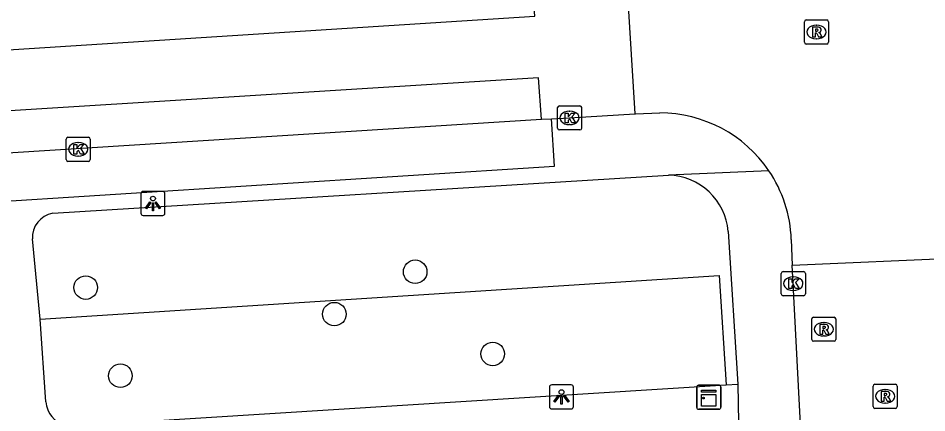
# Model space of a CAD drawing. Extents: x 159689 to 160786, y 387323 to 388339.
# Drawn here: x 160316.87 to 160354.58, y 388015.99 to 388032.38 of the extents above; entities that cross this region are included whole.
import ezdxf

# ---------------------------------------------------------------- set-up
doc = ezdxf.new("R2010")
doc.units = 0
for name, color, linetype in [('IMGEO_Boom', 7, 'Continuous'), ('IMGEO_Groenvoorziening', 7, 'Continuous'), ('IMGEO_Kast', 7, 'Continuous'), ('IMGEO_Kolk', 7, 'Continuous'), ('IMGEO_Lichtpunt', 7, 'Continuous'), ('IMGEO_Rijbaan_lokaal_gesloten', 7, 'Continuous'), ('IMGEO_Rijbaan_lokaal_open', 7, 'Continuous'), ('IMGEO_Rioolput', 7, 'Continuous'), ('IMGEO_Voetpad_open', 7, 'Continuous')]:
    doc.layers.add(name, color=color, linetype=linetype)

msp = doc.modelspace()

# ---------------------------------------------------------------- linework, layer by layer
at = {"layer": 'IMGEO_Boom'}
for centre in [(160333.347, 388021.85), (160319.671, 388021.194), (160329.991, 388020.091), (160336.565, 388018.438), (160321.111, 388017.532)]:
    msp.add_circle(centre, 0.489, dxfattribs=at)
at = {"layer": 'IMGEO_Groenvoorziening'}
msp.add_lwpolyline([(160317.78, 388019.875), (160345.965, 388021.69), (160346.252, 388017.152)], dxfattribs=at)
at = {"layer": 'IMGEO_Kast'}
for p, q in [((160345.032, 388016.216), (160345.032, 388017.057)), ((160345.032, 388017.057), (160345.032, 388016.216)), ((160345.107, 388017.141), (160345.948, 388017.141)), ((160345.948, 388017.141), (160345.107, 388017.141)), ((160346.032, 388017.066), (160346.032, 388016.225)), ((160346.032, 388016.225), (160346.032, 388017.066)), ((160345.957, 388016.141), (160345.116, 388016.141)), ((160345.116, 388016.141), (160345.957, 388016.141))]:
    msp.add_line(p, q, dxfattribs=at)
for points in [[(160345.227, 388016.931), (160345.827, 388016.931), (160345.827, 388016.846), (160345.227, 388016.846), (160345.227, 388016.931)], [(160345.227, 388016.756), (160345.827, 388016.756), (160345.827, 388016.267), (160345.227, 388016.267), (160345.227, 388016.756)]]:
    msp.add_lwpolyline(points, dxfattribs=at)
msp.add_circle((160345.311, 388016.605), 0.0377, dxfattribs=at)
for centre, start, end in [((160345.11, 388017.063), 92.4484, 184.2845), ((160345.11, 388017.063), 92.4484, 184.2845), ((160345.954, 388017.063), 2.4484, 94.2845), ((160345.954, 388017.063), 2.4484, 94.2845), ((160345.11, 388016.219), 182.4484, 274.2845), ((160345.11, 388016.219), 182.4484, 274.2845), ((160345.954, 388016.219), 272.4484, 4.2845), ((160345.954, 388016.219), 272.4484, 4.2845)]:
    msp.add_arc(centre, 0.0779, start, end, dxfattribs=at)
at = {"layer": 'IMGEO_Kolk'}
for p, q in [((160339.256, 388027.815), (160339.256, 388028.667)), ((160339.331, 388028.741), (160340.183, 388028.741)), ((160340.257, 388028.667), (160340.257, 388027.815)), ((160339.744, 388028.521), (160339.769, 388028.521)), ((160339.767, 388027.961), (160339.742, 388027.961)), ((160340.183, 388027.741), (160339.331, 388027.741)), ((160318.86, 388026.509), (160318.86, 388027.361)), ((160318.935, 388027.435), (160319.787, 388027.435)), ((160319.348, 388027.215), (160319.373, 388027.215)), ((160319.861, 388027.361), (160319.861, 388026.509)), ((160319.787, 388026.435), (160318.935, 388026.435)), ((160319.371, 388026.655), (160319.346, 388026.655)), ((160348.617, 388021.857), (160349.469, 388021.857)), ((160348.542, 388020.931), (160348.542, 388021.783)), ((160349.03, 388021.637), (160349.055, 388021.637)), ((160349.543, 388021.783), (160349.543, 388020.931)), ((160349.053, 388021.077), (160349.028, 388021.077)), ((160349.469, 388020.857), (160348.617, 388020.857))]:
    msp.add_line(p, q, dxfattribs=at)
for points in [[(160339.256, 388027.815), (160339.256, 388028.667)], [(160339.331, 388028.741), (160340.183, 388028.741)], [(160340.257, 388028.667), (160340.257, 388027.815)], [(160339.577, 388028.441), (160339.7, 388028.441), (160339.7, 388028.29), (160339.83, 388028.441), (160339.994, 388028.441), (160339.848, 388028.29), (160340.001, 388028.041), (160339.849, 388028.041), (160339.764, 388028.205), (160339.7, 388028.138), (160339.7, 388028.041), (160339.577, 388028.041), (160339.577, 388028.441)], [(160340.183, 388027.741), (160339.331, 388027.741)], [(160318.86, 388026.509), (160318.86, 388027.361)], [(160318.935, 388027.435), (160319.787, 388027.435)], [(160319.181, 388027.135), (160319.304, 388027.135), (160319.304, 388026.984), (160319.434, 388027.135), (160319.598, 388027.135), (160319.452, 388026.984), (160319.605, 388026.735), (160319.453, 388026.735), (160319.368, 388026.899), (160319.304, 388026.832), (160319.304, 388026.735), (160319.181, 388026.735), (160319.181, 388027.135)], [(160319.861, 388027.361), (160319.861, 388026.509)], [(160319.787, 388026.435), (160318.935, 388026.435)], [(160348.617, 388021.857), (160349.469, 388021.857)], [(160348.542, 388020.931), (160348.542, 388021.783)], [(160348.863, 388021.557), (160348.986, 388021.557), (160348.986, 388021.406), (160349.116, 388021.557), (160349.28, 388021.557), (160349.134, 388021.406), (160349.287, 388021.157), (160349.135, 388021.157), (160349.05, 388021.321), (160348.986, 388021.254), (160348.986, 388021.157), (160348.863, 388021.157), (160348.863, 388021.557)], [(160349.543, 388021.783), (160349.543, 388020.931)], [(160349.469, 388020.857), (160348.617, 388020.857)]]:
    msp.add_lwpolyline(points, dxfattribs=at)
for centre, start, end in [((160339.333, 388028.665), 91.552, 178.448), ((160339.333, 388028.665), 91.552, 178.448), ((160340.181, 388028.665), 1.552, 88.448), ((160340.181, 388028.665), 1.552, 88.448), ((160339.333, 388027.817), 181.552, 268.448), ((160339.333, 388027.817), 181.552, 268.448), ((160340.181, 388027.817), 271.552, 358.448), ((160340.181, 388027.817), 271.552, 358.448), ((160318.937, 388027.359), 91.552, 178.448), ((160318.937, 388027.359), 91.552, 178.448), ((160319.785, 388027.359), 1.552, 88.448), ((160319.785, 388027.359), 1.552, 88.448), ((160318.937, 388026.511), 181.552, 268.448), ((160318.937, 388026.511), 181.552, 268.448), ((160319.785, 388026.511), 271.552, 358.448), ((160319.785, 388026.511), 271.552, 358.448), ((160348.619, 388021.781), 91.552, 178.448), ((160348.619, 388021.781), 91.552, 178.448), ((160349.467, 388021.781), 1.552, 88.448), ((160349.467, 388021.781), 1.552, 88.448), ((160348.619, 388020.933), 181.552, 268.448), ((160348.619, 388020.933), 181.552, 268.448), ((160349.467, 388020.933), 271.552, 358.448), ((160349.467, 388020.933), 271.552, 358.448)]:
    msp.add_arc(centre, 0.0765, start, end, dxfattribs=at)
for centre, major_axis, ratio, start_param, end_param in [((160339.743, 388028.241), (-0.387, 0.002), 0.722429, 4.712389, 7.853982), ((160339.768, 388028.241), (-0.39, 0.002), 0.717154, 1.570796, 4.712389), ((160319.347, 388026.935), (-0.387, 0.002), 0.722429, 4.712389, 7.853982), ((160319.372, 388026.935), (-0.39, 0.002), 0.717154, 1.570796, 4.712389), ((160349.029, 388021.357), (-0.387, 0.002), 0.722429, 4.712389, 7.853982), ((160349.054, 388021.357), (-0.39, 0.002), 0.717154, 1.570796, 4.712389)]:
    msp.add_ellipse(centre, major_axis=major_axis, ratio=ratio, start_param=start_param, end_param=end_param, dxfattribs=at)
at = {"layer": 'IMGEO_Lichtpunt'}
for p, q in [((160321.963, 388025.092), (160321.963, 388024.285)), ((160321.963, 388025.092), (160321.963, 388024.285)), ((160322.865, 388025.187), (160322.057, 388025.187)), ((160322.865, 388025.187), (160322.057, 388025.187)), ((160322.959, 388024.285), (160322.959, 388025.092)), ((160322.959, 388024.285), (160322.959, 388025.092)), ((160322.057, 388024.191), (160322.865, 388024.191)), ((160322.057, 388024.191), (160322.865, 388024.191)), ((160338.921, 388017.056), (160338.921, 388016.249)), ((160338.921, 388017.056), (160338.921, 388016.249)), ((160339.823, 388017.151), (160339.015, 388017.151)), ((160339.823, 388017.151), (160339.015, 388017.151)), ((160339.917, 388016.249), (160339.917, 388017.056)), ((160339.917, 388016.249), (160339.917, 388017.056)), ((160339.015, 388016.155), (160339.823, 388016.155)), ((160339.015, 388016.155), (160339.823, 388016.155))]:
    msp.add_line(p, q, dxfattribs=at)
for points in [[(160322.337, 388024.756), (160322.376, 388024.728), (160322.188, 388024.466), (160322.15, 388024.493), (160322.337, 388024.756)], [(160322.439, 388024.708), (160322.486, 388024.708), (160322.486, 388024.386), (160322.439, 388024.386), (160322.439, 388024.708)], [(160322.549, 388024.728), (160322.587, 388024.755), (160322.774, 388024.493), (160322.735, 388024.465), (160322.549, 388024.728)], [(160339.295, 388016.72), (160339.334, 388016.692), (160339.146, 388016.43), (160339.108, 388016.457), (160339.295, 388016.72)], [(160339.397, 388016.672), (160339.444, 388016.672), (160339.444, 388016.35), (160339.397, 388016.35), (160339.397, 388016.672)], [(160339.507, 388016.692), (160339.545, 388016.719), (160339.732, 388016.457), (160339.693, 388016.429), (160339.507, 388016.692)]]:
    msp.add_lwpolyline(points, dxfattribs=at)
for centre in [(160322.462, 388024.89), (160339.42, 388016.854)]:
    msp.add_circle(centre, 0.0994, dxfattribs=at)
for centre, start, end in [((160322.057, 388025.092), 90, 180), ((160322.057, 388025.092), 90, 180), ((160322.865, 388025.092), 0, 90), ((160322.865, 388025.092), 0, 90), ((160322.057, 388024.285), 180, 270), ((160322.057, 388024.285), 180, 270), ((160322.865, 388024.285), 270, 0), ((160322.865, 388024.285), 270, 360), ((160339.015, 388017.056), 90, 180), ((160339.015, 388017.056), 90, 180), ((160339.823, 388017.056), 0, 90), ((160339.823, 388017.056), 0, 90), ((160339.015, 388016.249), 180, 270), ((160339.015, 388016.249), 180, 270), ((160339.823, 388016.249), 270, 0), ((160339.823, 388016.249), 270, 360)]:
    msp.add_arc(centre, 0.0946, start, end, dxfattribs=at)
at = {"layer": 'IMGEO_Rijbaan_lokaal_gesloten'}
for points in [[(160245.491, 388026.537), (160290.916, 388029.427), (160338.317, 388032.462), (160338.195, 388034.165)], [(160338.592, 388028.187), (160338.462, 388029.906), (160303.208, 388027.708), (160245.653, 388024.011)], [(160255.446, 388022.909), (160259.103, 388023.167), (160280.045, 388024.494), (160297.975, 388025.628), (160338.592, 388028.187)]]:
    msp.add_lwpolyline(points, dxfattribs=at)
at = {"layer": 'IMGEO_Rijbaan_lokaal_open'}
for points in [[(160342.087, 388034.465), (160342.466, 388028.402)], [(160339.005, 388028.206), (160339.757, 388028.241), (160342.466, 388028.402)], [(160342.466, 388028.402), (160342.495, 388028.403), (160343.496, 388028.444)], [(160338.592, 388028.187), (160339.005, 388028.206)], [(160348.96, 388023.193), (160348.99, 388022.129)], [(160348.99, 388022.129), (160355.954, 388022.426)], [(160352.606, 387967.09), (160351.172, 387985.211), (160349.685, 388008.865), (160349.043, 388021.357), (160348.99, 388022.129)]]:
    msp.add_lwpolyline(points, dxfattribs=at)
for centre, radius, start, end in [((160343.504, 388022.982), 5.462, 34.0867, 90.085), ((160343.491, 388022.982), 5.473, 2.2107, 34.0067)]:
    msp.add_arc(centre, radius, start, end, dxfattribs=at)
at = {"layer": 'IMGEO_Rioolput'}
for p, q in [((160349.501, 388031.382), (160349.501, 388032.234)), ((160349.576, 388032.308), (160350.428, 388032.308)), ((160349.989, 388032.088), (160350.014, 388032.088)), ((160350.502, 388032.234), (160350.502, 388031.382)), ((160350.428, 388031.308), (160349.576, 388031.308)), ((160350.012, 388031.528), (160349.987, 388031.528)), ((160349.883, 388019.963), (160350.735, 388019.963)), ((160349.808, 388019.037), (160349.808, 388019.889)), ((160350.296, 388019.743), (160350.321, 388019.743)), ((160350.809, 388019.889), (160350.809, 388019.037)), ((160350.319, 388019.183), (160350.294, 388019.183)), ((160350.735, 388018.963), (160349.883, 388018.963)), ((160352.354, 388016.253), (160352.354, 388017.105)), ((160352.429, 388017.179), (160353.281, 388017.179)), ((160352.842, 388016.959), (160352.867, 388016.959)), ((160353.355, 388017.105), (160353.355, 388016.253)), ((160353.281, 388016.179), (160352.429, 388016.179)), ((160352.865, 388016.399), (160352.84, 388016.399))]:
    msp.add_line(p, q, dxfattribs=at)
for points in [[(160349.501, 388031.382), (160349.501, 388032.234)], [(160349.576, 388032.308), (160350.428, 388032.308)], [(160350.09, 388032.006), (160349.838, 388032.008), (160349.838, 388031.608)], [(160350.502, 388032.234), (160350.502, 388031.382)], [(160349.838, 388031.608), (160349.962, 388031.608), (160349.962, 388031.77), (160349.973, 388031.77)], [(160350.016, 388031.927), (160349.962, 388031.927), (160349.962, 388031.846)], [(160349.962, 388031.846), (160350.014, 388031.846)], [(160350.02, 388031.741), (160350.091, 388031.608), (160350.231, 388031.608), (160350.166, 388031.734)], [(160350.428, 388031.308), (160349.576, 388031.308)], [(160349.883, 388019.963), (160350.735, 388019.963)], [(160349.808, 388019.037), (160349.808, 388019.889)], [(160350.397, 388019.661), (160350.145, 388019.663), (160350.145, 388019.263)], [(160350.323, 388019.582), (160350.269, 388019.582), (160350.269, 388019.501)], [(160350.809, 388019.889), (160350.809, 388019.037)], [(160350.145, 388019.263), (160350.269, 388019.263), (160350.269, 388019.425), (160350.28, 388019.425)], [(160350.269, 388019.501), (160350.321, 388019.501)], [(160350.327, 388019.396), (160350.398, 388019.263), (160350.538, 388019.263), (160350.473, 388019.389)], [(160350.735, 388018.963), (160349.883, 388018.963)], [(160352.354, 388016.253), (160352.354, 388017.105)], [(160352.429, 388017.179), (160353.281, 388017.179)], [(160353.355, 388017.105), (160353.355, 388016.253)], [(160352.943, 388016.877), (160352.691, 388016.879), (160352.691, 388016.479)], [(160352.691, 388016.479), (160352.815, 388016.479), (160352.815, 388016.641), (160352.826, 388016.641)], [(160352.869, 388016.798), (160352.815, 388016.798), (160352.815, 388016.717)], [(160352.815, 388016.717), (160352.867, 388016.717)], [(160352.873, 388016.612), (160352.944, 388016.479), (160353.084, 388016.479), (160353.019, 388016.605)], [(160353.281, 388016.179), (160352.429, 388016.179)]]:
    msp.add_lwpolyline(points, dxfattribs=at)
for centre, radius, start, end in [((160349.578, 388032.232), 0.0765, 91.552, 178.448), ((160349.578, 388032.232), 0.0765, 91.552, 178.448), ((160350.089, 388031.896), 0.109, 350.3612, 89.416), ((160350.426, 388032.232), 0.0765, 1.552, 88.448), ((160350.426, 388032.232), 0.0765, 1.552, 88.448), ((160349.972, 388031.717), 0.0533, 26.0293, 88.6989), ((160349.998, 388032.035), 0.19, 274.7715, 282.9687), ((160350.022, 388031.831), 0.0964, 77.0061, 93.1865), ((160350.036, 388031.888), 0.0378, 276.6634, 79.6772), ((160350.087, 388031.896), 0.112, 277.5842, 350.9817), ((160350.071, 388031.681), 0.108, 29.5134, 73.7905), ((160349.578, 388031.384), 0.0765, 181.552, 268.448), ((160349.578, 388031.384), 0.0765, 181.552, 268.448), ((160350.426, 388031.384), 0.0765, 271.552, 358.448), ((160350.426, 388031.384), 0.0765, 271.552, 358.448), ((160349.885, 388019.887), 0.0765, 91.552, 178.448), ((160349.885, 388019.887), 0.0765, 91.552, 178.448), ((160350.733, 388019.887), 0.0765, 1.552, 88.448), ((160350.733, 388019.887), 0.0765, 1.552, 88.448), ((160350.329, 388019.486), 0.0964, 77.0061, 93.1865), ((160350.343, 388019.543), 0.0378, 276.6634, 79.6772), ((160350.396, 388019.551), 0.109, 350.3612, 89.416), ((160350.279, 388019.372), 0.0533, 26.0293, 88.6989), ((160350.305, 388019.69), 0.19, 274.7715, 282.9687), ((160350.394, 388019.551), 0.112, 277.5842, 350.9817), ((160350.378, 388019.336), 0.108, 29.5134, 73.7905), ((160349.885, 388019.039), 0.0765, 181.552, 268.448), ((160349.885, 388019.039), 0.0765, 181.552, 268.448), ((160350.733, 388019.039), 0.0765, 271.552, 358.448), ((160350.733, 388019.039), 0.0765, 271.552, 358.448), ((160352.431, 388017.103), 0.0765, 91.552, 178.448), ((160352.431, 388017.103), 0.0765, 91.552, 178.448), ((160353.279, 388017.103), 0.0765, 1.552, 88.448), ((160353.279, 388017.103), 0.0765, 1.552, 88.448), ((160352.825, 388016.588), 0.0533, 26.0293, 88.6989), ((160352.851, 388016.906), 0.19, 274.7715, 282.9687), ((160352.875, 388016.702), 0.0964, 77.0061, 93.1865), ((160352.889, 388016.759), 0.0378, 276.6634, 79.6772), ((160352.942, 388016.767), 0.109, 350.3612, 89.416), ((160352.94, 388016.767), 0.112, 277.5842, 350.9817), ((160352.924, 388016.552), 0.108, 29.5134, 73.7905), ((160352.431, 388016.255), 0.0765, 181.552, 268.448), ((160352.431, 388016.255), 0.0765, 181.552, 268.448), ((160353.279, 388016.255), 0.0765, 271.552, 358.448), ((160353.279, 388016.255), 0.0765, 271.552, 358.448)]:
    msp.add_arc(centre, radius, start, end, dxfattribs=at)
for centre, major_axis, ratio, start_param, end_param in [((160349.988, 388031.808), (-0.387, 0.002), 0.722429, 4.712389, 7.853982), ((160350.013, 388031.808), (-0.39, 0.002), 0.717154, 1.570796, 4.712389), ((160350.295, 388019.463), (-0.387, 0.002), 0.722429, 4.712389, 7.853982), ((160350.32, 388019.463), (-0.39, 0.002), 0.717154, 1.570796, 4.712389), ((160352.841, 388016.679), (-0.387, 0.002), 0.722429, 4.712389, 7.853982), ((160352.866, 388016.679), (-0.39, 0.002), 0.717154, 1.570796, 4.712389)]:
    msp.add_ellipse(centre, major_axis=major_axis, ratio=ratio, start_param=start_param, end_param=end_param, dxfattribs=at)
at = {"layer": 'IMGEO_Voetpad_open'}
for points in [[(160255.446, 388022.909), (160255.596, 388020.929), (160308.738, 388024.292), (160339.136, 388026.242), (160339.005, 388028.206)], [(160348.028, 388026.043), (160343.856, 388025.866)], [(160318.3, 388024.278), (160343.856, 388025.866)], [(160346.342, 388023.527), (160346.738, 388017.182)], [(160317.78, 388019.875), (160317.457, 388023.213)], [(160318.017, 388016.449), (160317.78, 388019.875)], [(160319.163, 388015.454), (160346.252, 388017.152)], [(160346.252, 388017.152), (160346.738, 388017.182)], [(160346.738, 388017.182), (160346.91, 388007.636)]]:
    msp.add_lwpolyline(points, dxfattribs=at)
for centre, radius, start, end in [((160343.781, 388023.295), 2.572, 5.1688, 88.3213), ((160318.486, 388023.264), 1.03, 100.41, 182.8633), ((160319.087, 388016.524), 1.073, 184.0174, 255.8618)]:
    msp.add_arc(centre, radius, start, end, dxfattribs=at)

doc.saveas('drawing.dxf')
